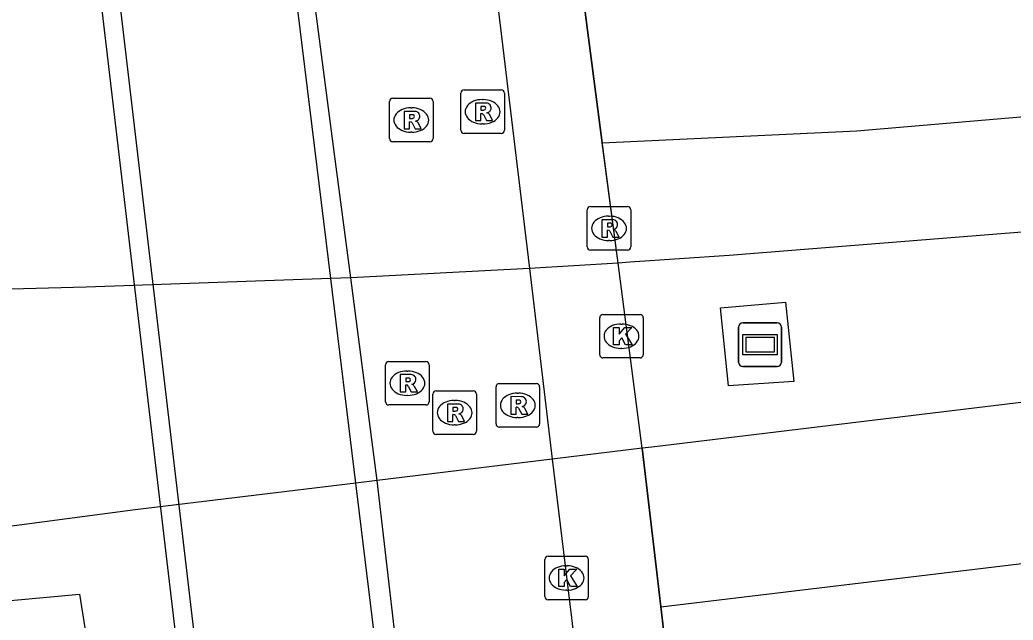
# Model space of a CAD drawing. Extents: x 161477 to 163040, y 383680 to 384868.
# Drawn here: x 161681.89 to 161704.71, y 383998.77 to 384012.57 of the extents above; entities that cross this region are included whole.
import ezdxf

# ---------------------------------------------------------------- set-up
doc = ezdxf.new("R2010")
doc.units = 0
for name, color, linetype in [('IMGEO_Berm_groen', 7, 'Continuous'), ('IMGEO_Dek', 7, 'Continuous'), ('IMGEO_Fietspad_gesloten', 7, 'Continuous'), ('IMGEO_Kademuur', 7, 'Continuous'), ('IMGEO_Kolk', 7, 'Continuous'), ('IMGEO_Pijler', 7, 'Continuous'), ('IMGEO_Reclamebord', 7, 'Continuous'), ('IMGEO_Rijbaan_lokaal_gesloten', 7, 'Continuous'), ('IMGEO_Rioolput', 7, 'Continuous'), ('IMGEO_Voetpad_open', 7, 'Continuous')]:
    doc.layers.add(name, color=color, linetype=linetype)

msp = doc.modelspace()

# ---------------------------------------------------------------- linework, layer by layer
at = {"layer": 'IMGEO_Berm_groen'}
for points in [[(161696.191, 384002.723), (161695.634, 384006.981)], [(161699.669, 384004.257), (161698.171, 384004.156), (161697.985, 384005.951), (161699.482, 384006.081), (161699.669, 384004.257)]]:
    msp.add_lwpolyline(points, dxfattribs=at)
at = {"layer": 'IMGEO_Dek'}
for points in [[(161697.015, 383995.692), (161696.51, 384000), (161696.191, 384002.723), (161695.634, 384006.981), (161695.269, 384009.746), (161694.855, 384012.926), (161694.365, 384016.691), (161694.337, 384016.907), (161694.073, 384018.934), (161694.02, 384019.337), (161693.678, 384021.946), (161693.579, 384022.704), (161693.465, 384023.577), (161693.421, 384023.917), (161691.553, 384023.835), (161687.303, 384023.646), (161686.957, 384023.63), (161673.752, 384023.045)], [(161676.504, 383998.747), (161683.262, 383999.371), (161686.003, 383982.034)]]:
    msp.add_lwpolyline(points, dxfattribs=at)
at = {"layer": 'IMGEO_Fietspad_gesloten'}
msp.add_lwpolyline([(161691.553, 384023.835), (161691.607, 384023.493), (161691.803, 384021.863), (161692.164, 384018.849), (161692.437, 384016.569), (161692.884, 384012.828), (161693.265, 384009.646), (161693.6, 384006.855), (161694.124, 384002.472), (161694.561, 383998.828), (161694.966, 383995.438), (161695.294, 383992.703), (161695.71, 383989.226), (161696.128, 383985.74), (161696.398, 383983.537), (161696.429, 383983.278), (161702.046, 383937.433)], dxfattribs=at)
at = {"layer": 'IMGEO_Kademuur'}
for points in [[(161692.105, 383981.514), (161691.957, 383982.723), (161691.918, 383983.047), (161691.667, 383985.102), (161691.227, 383988.696), (161690.798, 383992.204), (161689.61, 384001.923), (161689.035, 384006.625), (161687.852, 384016.309), (161687.567, 384018.643), (161687.198, 384021.657), (161686.999, 384023.286), (161686.957, 384023.63), (161686.955, 384023.645), (161686.661, 384026.134)], [(161690.525, 383998.342), (161690.332, 384000), (161690.102, 384001.983), (161689.494, 384006.641), (161689.122, 384009.484), (161688.707, 384012.661), (161688.228, 384016.329), (161688.192, 384016.606), (161687.924, 384018.659), (161687.868, 384019.085), (161687.531, 384021.672), (161687.432, 384022.428), (161687.318, 384023.3), (161687.303, 384023.646)]]:
    msp.add_lwpolyline(points, dxfattribs=at)
at = {"layer": 'IMGEO_Kolk'}
for p, q in [((161695.287, 384005.8), (161696.139, 384005.8)), ((161695.212, 384004.874), (161695.212, 384005.726)), ((161695.7, 384005.58), (161695.725, 384005.58)), ((161696.213, 384005.726), (161696.213, 384004.874)), ((161695.723, 384005.02), (161695.698, 384005.02)), ((161696.139, 384004.8), (161695.287, 384004.8)), ((161693.95, 383999.316), (161693.95, 384000.168)), ((161694.025, 384000.242), (161694.877, 384000.242)), ((161694.951, 384000.168), (161694.951, 383999.316)), ((161694.438, 384000.022), (161694.463, 384000.022)), ((161694.461, 383999.462), (161694.436, 383999.462)), ((161694.877, 383999.242), (161694.025, 383999.242))]:
    msp.add_line(p, q, dxfattribs=at)
for points in [[(161695.287, 384005.8), (161696.139, 384005.8)], [(161695.212, 384004.874), (161695.212, 384005.726)], [(161696.213, 384005.726), (161696.213, 384004.874)], [(161695.533, 384005.5), (161695.656, 384005.5), (161695.656, 384005.349), (161695.786, 384005.5), (161695.95, 384005.5), (161695.804, 384005.349), (161695.957, 384005.1), (161695.805, 384005.1), (161695.72, 384005.264), (161695.656, 384005.197), (161695.656, 384005.1), (161695.533, 384005.1), (161695.533, 384005.5)], [(161696.139, 384004.8), (161695.287, 384004.8)], [(161693.95, 383999.316), (161693.95, 384000.168)], [(161694.025, 384000.242), (161694.877, 384000.242)], [(161694.951, 384000.168), (161694.951, 383999.316)], [(161694.271, 383999.942), (161694.394, 383999.942), (161694.394, 383999.791), (161694.524, 383999.942), (161694.688, 383999.942), (161694.542, 383999.791), (161694.695, 383999.542), (161694.543, 383999.542), (161694.458, 383999.706), (161694.394, 383999.639), (161694.394, 383999.542), (161694.271, 383999.542), (161694.271, 383999.942)], [(161694.877, 383999.242), (161694.025, 383999.242)]]:
    msp.add_lwpolyline(points, dxfattribs=at)
for centre, start, end in [((161695.289, 384005.724), 91.552, 178.448), ((161695.289, 384005.724), 91.552, 178.448), ((161696.137, 384005.724), 1.552, 88.448), ((161696.137, 384005.724), 1.552, 88.448), ((161695.289, 384004.876), 181.552, 268.448), ((161695.289, 384004.876), 181.552, 268.448), ((161696.137, 384004.876), 271.552, 358.448), ((161696.137, 384004.876), 271.552, 358.448), ((161694.027, 384000.166), 91.552, 178.448), ((161694.027, 384000.166), 91.552, 178.448), ((161694.875, 384000.166), 1.552, 88.448), ((161694.875, 384000.166), 1.552, 88.448), ((161694.027, 383999.318), 181.552, 268.448), ((161694.027, 383999.318), 181.552, 268.448), ((161694.875, 383999.318), 271.552, 358.448), ((161694.875, 383999.318), 271.552, 358.448)]:
    msp.add_arc(centre, 0.0765, start, end, dxfattribs=at)
for centre, major_axis, ratio, start_param, end_param in [((161695.699, 384005.3), (-0.387, 0.002), 0.722429, 4.712389, 7.853982), ((161695.724, 384005.3), (-0.39, 0.002), 0.717154, 1.570796, 4.712389), ((161694.437, 383999.742), (-0.387, 0.002), 0.722429, 4.712389, 7.853982), ((161694.462, 383999.742), (-0.39, 0.002), 0.717154, 1.570796, 4.712389)]:
    msp.add_ellipse(centre, major_axis=major_axis, ratio=ratio, start_param=start_param, end_param=end_param, dxfattribs=at)
at = {"layer": 'IMGEO_Pijler'}
msp.add_lwpolyline([(161683.005, 384023.106), (161682.891, 384025.653), (161682.558, 384025.611), (161682.565, 384023.086), (161687.336, 383982.546), (161687.519, 383980.975), (161687.899, 383977.714), (161688.332, 383977.762), (161687.951, 383981.025), (161687.768, 383982.593)], close=True, dxfattribs=at)
at = {"layer": 'IMGEO_Reclamebord'}
for p, q in [((161698.5, 384005.605), (161699.29, 384005.605)), ((161699.29, 384005.605), (161698.5, 384005.605)), ((161698.4, 384004.705), (161698.4, 384005.505)), ((161698.4, 384005.505), (161698.4, 384004.705)), ((161699.39, 384005.505), (161699.39, 384004.705)), ((161699.39, 384004.705), (161699.39, 384005.505)), ((161699.29, 384004.605), (161698.5, 384004.605)), ((161698.5, 384004.605), (161699.29, 384004.605))]:
    msp.add_line(p, q, dxfattribs=at)
for points in [[(161698.501, 384005.337), (161699.289, 384005.337), (161699.289, 384004.873), (161698.501, 384004.873), (161698.501, 384005.337)], [(161698.566, 384005.272), (161698.566, 384004.938), (161699.224, 384004.938), (161699.224, 384005.272), (161698.566, 384005.272)]]:
    msp.add_lwpolyline(points, dxfattribs=at)
for centre, start, end in [((161698.5, 384005.505), 90, 180), ((161698.5, 384005.505), 90, 180), ((161699.29, 384005.505), 0, 90), ((161699.29, 384005.505), 360, 90), ((161698.5, 384004.705), 180, 270), ((161698.5, 384004.705), 180, 270), ((161699.29, 384004.705), 270, 0), ((161699.29, 384004.705), 270, 0)]:
    msp.add_arc(centre, 0.1, start, end, dxfattribs=at)
at = {"layer": 'IMGEO_Rijbaan_lokaal_gesloten'}
for points in [[(161696.618, 383999.076), (161717.081, 384001.544), (161768.879, 384007.897), (161825.477, 384014.75), (161917.35, 384025.954), (162007.495, 384037.033), (162008.923, 384037.209), (162102.422, 384048.613), (162177.172, 384057.667), (162248.391, 384066.39)], [(161695.269, 384009.746), (161701.12, 384010.023), (161710.519, 384010.823), (161724.566, 384012.374), (161779.16, 384018.826), (161800.208, 384021.201)], [(161695.634, 384006.981), (161694.855, 384012.926), (161694.365, 384016.691)], [(161694.855, 384012.926), (161695.269, 384009.746)], [(161695.634, 384006.981), (161695.269, 384009.746)], [(161711.93, 384008.251), (161698.187, 384007.159), (161695.907, 384007), (161695.634, 384006.981)], [(161738.86, 384007.907), (161736.335, 384007.586), (161696.412, 384002.75), (161696.191, 384002.723)], [(161695.634, 384006.981), (161693.6, 384006.855), (161689.494, 384006.641), (161689.035, 384006.625), (161683.418, 384006.43), (161675.637, 384006.22)], [(161696.191, 384002.723), (161694.124, 384002.472), (161690.102, 384001.983), (161689.61, 384001.923), (161684.542, 384001.307), (161676.32, 384000.223)], [(161696.191, 384002.723), (161696.51, 384000), (161696.618, 383999.076)], [(161696.618, 383999.076), (161697.015, 383995.692)]]:
    msp.add_lwpolyline(points, dxfattribs=at)
at = {"layer": 'IMGEO_Rioolput'}
for p, q in [((161692.022, 384010.035), (161692.022, 384010.887)), ((161692.097, 384010.961), (161692.949, 384010.961)), ((161693.023, 384010.887), (161693.023, 384010.035)), ((161690.383, 384009.844), (161690.383, 384010.696)), ((161690.458, 384010.77), (161691.31, 384010.77)), ((161691.384, 384010.696), (161691.384, 384009.844)), ((161692.51, 384010.741), (161692.535, 384010.741)), ((161690.871, 384010.55), (161690.896, 384010.55)), ((161692.533, 384010.181), (161692.508, 384010.181)), ((161690.894, 384009.99), (161690.869, 384009.99)), ((161692.949, 384009.961), (161692.097, 384009.961)), ((161691.31, 384009.77), (161690.458, 384009.77)), ((161694.927, 384007.353), (161694.927, 384008.205)), ((161695.002, 384008.279), (161695.854, 384008.279)), ((161695.415, 384008.059), (161695.44, 384008.059)), ((161695.928, 384008.205), (161695.928, 384007.353)), ((161695.438, 384007.499), (161695.413, 384007.499)), ((161695.854, 384007.279), (161695.002, 384007.279)), ((161690.295, 384003.793), (161690.295, 384004.645)), ((161690.37, 384004.719), (161691.222, 384004.719)), ((161691.296, 384004.645), (161691.296, 384003.793)), ((161690.783, 384004.499), (161690.808, 384004.499)), ((161692.906, 384004.21), (161693.758, 384004.21)), ((161691.38, 384003.115), (161691.38, 384003.967)), ((161691.455, 384004.041), (161692.307, 384004.041)), ((161692.381, 384003.967), (161692.381, 384003.115)), ((161692.831, 384003.284), (161692.831, 384004.136)), ((161693.319, 384003.99), (161693.344, 384003.99)), ((161693.832, 384004.136), (161693.832, 384003.284)), ((161690.806, 384003.939), (161690.781, 384003.939)), ((161691.868, 384003.821), (161691.893, 384003.821)), ((161691.222, 384003.719), (161690.37, 384003.719)), ((161693.342, 384003.43), (161693.317, 384003.43)), ((161692.307, 384003.041), (161691.455, 384003.041)), ((161691.891, 384003.261), (161691.866, 384003.261)), ((161693.758, 384003.21), (161692.906, 384003.21))]:
    msp.add_line(p, q, dxfattribs=at)
for points in [[(161692.022, 384010.035), (161692.022, 384010.887)], [(161692.097, 384010.961), (161692.949, 384010.961)], [(161693.023, 384010.887), (161693.023, 384010.035)], [(161690.383, 384009.844), (161690.383, 384010.696)], [(161690.458, 384010.77), (161691.31, 384010.77)], [(161691.384, 384010.696), (161691.384, 384009.844)], [(161692.611, 384010.659), (161692.359, 384010.661), (161692.359, 384010.261)], [(161692.537, 384010.58), (161692.483, 384010.58), (161692.483, 384010.499)], [(161690.972, 384010.468), (161690.72, 384010.47), (161690.72, 384010.07)], [(161690.898, 384010.389), (161690.844, 384010.389), (161690.844, 384010.308)], [(161692.359, 384010.261), (161692.483, 384010.261), (161692.483, 384010.423), (161692.494, 384010.423)], [(161692.483, 384010.499), (161692.535, 384010.499)], [(161692.541, 384010.394), (161692.612, 384010.261), (161692.752, 384010.261), (161692.687, 384010.387)], [(161690.72, 384010.07), (161690.844, 384010.07), (161690.844, 384010.232), (161690.855, 384010.232)], [(161690.844, 384010.308), (161690.896, 384010.308)], [(161690.902, 384010.203), (161690.973, 384010.07), (161691.113, 384010.07), (161691.048, 384010.196)], [(161692.949, 384009.961), (161692.097, 384009.961)], [(161691.31, 384009.77), (161690.458, 384009.77)], [(161694.927, 384007.353), (161694.927, 384008.205)], [(161695.002, 384008.279), (161695.854, 384008.279)], [(161695.928, 384008.205), (161695.928, 384007.353)], [(161695.516, 384007.977), (161695.264, 384007.979), (161695.264, 384007.579)], [(161695.442, 384007.898), (161695.388, 384007.898), (161695.388, 384007.817)], [(161695.264, 384007.579), (161695.388, 384007.579), (161695.388, 384007.741), (161695.399, 384007.741)], [(161695.388, 384007.817), (161695.44, 384007.817)], [(161695.446, 384007.712), (161695.517, 384007.579), (161695.657, 384007.579), (161695.592, 384007.705)], [(161695.854, 384007.279), (161695.002, 384007.279)], [(161690.295, 384003.793), (161690.295, 384004.645)], [(161690.37, 384004.719), (161691.222, 384004.719)], [(161691.296, 384004.645), (161691.296, 384003.793)], [(161690.884, 384004.417), (161690.632, 384004.419), (161690.632, 384004.019)], [(161690.632, 384004.019), (161690.756, 384004.019), (161690.756, 384004.181), (161690.767, 384004.181)], [(161690.81, 384004.338), (161690.756, 384004.338), (161690.756, 384004.257)], [(161690.756, 384004.257), (161690.808, 384004.257)], [(161692.906, 384004.21), (161693.758, 384004.21)], [(161690.814, 384004.152), (161690.885, 384004.019), (161691.025, 384004.019), (161690.96, 384004.145)], [(161691.38, 384003.115), (161691.38, 384003.967)], [(161691.455, 384004.041), (161692.307, 384004.041)], [(161692.381, 384003.967), (161692.381, 384003.115)], [(161692.831, 384003.284), (161692.831, 384004.136)], [(161693.832, 384004.136), (161693.832, 384003.284)], [(161691.969, 384003.739), (161691.717, 384003.741), (161691.717, 384003.341)], [(161693.42, 384003.908), (161693.168, 384003.91), (161693.168, 384003.51)], [(161693.346, 384003.829), (161693.292, 384003.829), (161693.292, 384003.748)], [(161693.292, 384003.748), (161693.344, 384003.748)], [(161691.222, 384003.719), (161690.37, 384003.719)], [(161691.717, 384003.341), (161691.841, 384003.341), (161691.841, 384003.503), (161691.852, 384003.503)], [(161691.895, 384003.66), (161691.841, 384003.66), (161691.841, 384003.579)], [(161691.841, 384003.579), (161691.893, 384003.579)], [(161693.168, 384003.51), (161693.292, 384003.51), (161693.292, 384003.672), (161693.303, 384003.672)], [(161693.35, 384003.643), (161693.421, 384003.51), (161693.561, 384003.51), (161693.496, 384003.636)], [(161691.899, 384003.474), (161691.97, 384003.341), (161692.11, 384003.341), (161692.045, 384003.467)], [(161692.307, 384003.041), (161691.455, 384003.041)], [(161693.758, 384003.21), (161692.906, 384003.21)]]:
    msp.add_lwpolyline(points, dxfattribs=at)
for centre, radius, start, end in [((161692.099, 384010.885), 0.0765, 91.552, 178.448), ((161692.099, 384010.885), 0.0765, 91.552, 178.448), ((161692.947, 384010.885), 0.0765, 1.552, 88.448), ((161692.947, 384010.885), 0.0765, 1.552, 88.448), ((161690.46, 384010.694), 0.0765, 91.552, 178.448), ((161690.46, 384010.694), 0.0765, 91.552, 178.448), ((161691.308, 384010.694), 0.0765, 1.552, 88.448), ((161691.308, 384010.694), 0.0765, 1.552, 88.448), ((161692.543, 384010.484), 0.0964, 77.0061, 93.1865), ((161692.557, 384010.541), 0.0378, 276.6634, 79.6772), ((161692.61, 384010.549), 0.109, 350.3612, 89.416), ((161690.904, 384010.293), 0.0964, 77.0061, 93.1865), ((161690.918, 384010.35), 0.0378, 276.6634, 79.6772), ((161690.971, 384010.358), 0.109, 350.3612, 89.416), ((161690.969, 384010.358), 0.112, 277.5842, 350.9817), ((161692.493, 384010.37), 0.0533, 26.0293, 88.6989), ((161692.519, 384010.688), 0.19, 274.7715, 282.9687), ((161692.608, 384010.549), 0.112, 277.5842, 350.9817), ((161692.592, 384010.334), 0.108, 29.5134, 73.7905), ((161690.854, 384010.179), 0.0533, 26.0293, 88.6989), ((161690.88, 384010.497), 0.19, 274.7715, 282.9687), ((161690.953, 384010.143), 0.108, 29.5134, 73.7905), ((161692.099, 384010.037), 0.0765, 181.552, 268.448), ((161692.099, 384010.037), 0.0765, 181.552, 268.448), ((161692.947, 384010.037), 0.0765, 271.552, 358.448), ((161692.947, 384010.037), 0.0765, 271.552, 358.448), ((161690.46, 384009.846), 0.0765, 181.552, 268.448), ((161690.46, 384009.846), 0.0765, 181.552, 268.448), ((161691.308, 384009.846), 0.0765, 271.552, 358.448), ((161691.308, 384009.846), 0.0765, 271.552, 358.448), ((161695.004, 384008.203), 0.0765, 91.552, 178.448), ((161695.004, 384008.203), 0.0765, 91.552, 178.448), ((161695.852, 384008.203), 0.0765, 1.552, 88.448), ((161695.852, 384008.203), 0.0765, 1.552, 88.448), ((161695.448, 384007.802), 0.0964, 77.0061, 93.1865), ((161695.462, 384007.859), 0.0378, 276.6634, 79.6772), ((161695.515, 384007.867), 0.109, 350.3612, 89.416), ((161695.513, 384007.867), 0.112, 277.5842, 350.9817), ((161695.398, 384007.688), 0.0533, 26.0293, 88.6989), ((161695.424, 384008.006), 0.19, 274.7715, 282.9687), ((161695.497, 384007.652), 0.108, 29.5134, 73.7905), ((161695.004, 384007.355), 0.0765, 181.552, 268.448), ((161695.004, 384007.355), 0.0765, 181.552, 268.448), ((161695.852, 384007.355), 0.0765, 271.552, 358.448), ((161695.852, 384007.355), 0.0765, 271.552, 358.448), ((161690.372, 384004.643), 0.0765, 91.552, 178.448), ((161690.372, 384004.643), 0.0765, 91.552, 178.448), ((161691.22, 384004.643), 0.0765, 1.552, 88.448), ((161691.22, 384004.643), 0.0765, 1.552, 88.448), ((161690.883, 384004.307), 0.109, 350.3612, 89.416), ((161690.766, 384004.128), 0.0533, 26.0293, 88.6989), ((161690.792, 384004.446), 0.19, 274.7715, 282.9687), ((161690.816, 384004.242), 0.0964, 77.0061, 93.1865), ((161690.83, 384004.299), 0.0378, 276.6634, 79.6772), ((161690.881, 384004.307), 0.112, 277.5842, 350.9817), ((161690.865, 384004.092), 0.108, 29.5134, 73.7905), ((161692.908, 384004.134), 0.0765, 91.552, 178.448), ((161692.908, 384004.134), 0.0765, 91.552, 178.448), ((161693.756, 384004.134), 0.0765, 1.552, 88.448), ((161693.756, 384004.134), 0.0765, 1.552, 88.448), ((161691.457, 384003.965), 0.0765, 91.552, 178.448), ((161691.457, 384003.965), 0.0765, 91.552, 178.448), ((161692.305, 384003.965), 0.0765, 1.552, 88.448), ((161692.305, 384003.965), 0.0765, 1.552, 88.448), ((161690.372, 384003.795), 0.0765, 181.552, 268.448), ((161690.372, 384003.795), 0.0765, 181.552, 268.448), ((161691.22, 384003.795), 0.0765, 271.552, 358.448), ((161691.22, 384003.795), 0.0765, 271.552, 358.448), ((161691.968, 384003.629), 0.109, 350.3612, 89.416), ((161693.328, 384003.937), 0.19, 274.7715, 282.9687), ((161693.352, 384003.733), 0.0964, 77.0061, 93.1865), ((161693.366, 384003.79), 0.0378, 276.6634, 79.6772), ((161693.419, 384003.798), 0.109, 350.3612, 89.416), ((161693.417, 384003.798), 0.112, 277.5842, 350.9817), ((161691.851, 384003.45), 0.0533, 26.0293, 88.6989), ((161691.877, 384003.768), 0.19, 274.7715, 282.9687), ((161691.901, 384003.564), 0.0964, 77.0061, 93.1865), ((161691.915, 384003.621), 0.0378, 276.6634, 79.6772), ((161691.966, 384003.629), 0.112, 277.5842, 350.9817), ((161691.95, 384003.414), 0.108, 29.5134, 73.7905), ((161693.302, 384003.619), 0.0533, 26.0293, 88.6989), ((161693.401, 384003.583), 0.108, 29.5134, 73.7905), ((161692.908, 384003.286), 0.0765, 181.552, 268.448), ((161692.908, 384003.286), 0.0765, 181.552, 268.448), ((161693.756, 384003.286), 0.0765, 271.552, 358.448), ((161693.756, 384003.286), 0.0765, 271.552, 358.448), ((161691.457, 384003.117), 0.0765, 181.552, 268.448), ((161691.457, 384003.117), 0.0765, 181.552, 268.448), ((161692.305, 384003.117), 0.0765, 271.552, 358.448), ((161692.305, 384003.117), 0.0765, 271.552, 358.448)]:
    msp.add_arc(centre, radius, start, end, dxfattribs=at)
for centre, major_axis, ratio, start_param, end_param in [((161692.509, 384010.461), (-0.387, 0.002), 0.722429, 4.712389, 7.853982), ((161692.534, 384010.461), (-0.39, 0.002), 0.717154, 1.570796, 4.712389), ((161690.87, 384010.27), (-0.387, 0.002), 0.722429, 4.712389, 7.853982), ((161690.895, 384010.27), (-0.39, 0.002), 0.717154, 1.570796, 4.712389), ((161695.414, 384007.779), (-0.387, 0.002), 0.722429, 4.712389, 7.853982), ((161695.439, 384007.779), (-0.39, 0.002), 0.717154, 1.570796, 4.712389), ((161690.782, 384004.219), (-0.387, 0.002), 0.722429, 4.712389, 7.853982), ((161690.807, 384004.219), (-0.39, 0.002), 0.717154, 1.570796, 4.712389), ((161693.318, 384003.71), (-0.387, 0.002), 0.722429, 4.712389, 7.853982), ((161693.343, 384003.71), (-0.39, 0.002), 0.717154, 1.570796, 4.712389), ((161691.867, 384003.541), (-0.387, 0.002), 0.722429, 4.712389, 7.853982), ((161691.892, 384003.541), (-0.39, 0.002), 0.717154, 1.570796, 4.712389)]:
    msp.add_ellipse(centre, major_axis=major_axis, ratio=ratio, start_param=start_param, end_param=end_param, dxfattribs=at)
at = {"layer": 'IMGEO_Voetpad_open'}
msp.add_lwpolyline([(161696.191, 384002.723), (161695.634, 384006.981)], dxfattribs=at)

doc.saveas('drawing.dxf')
